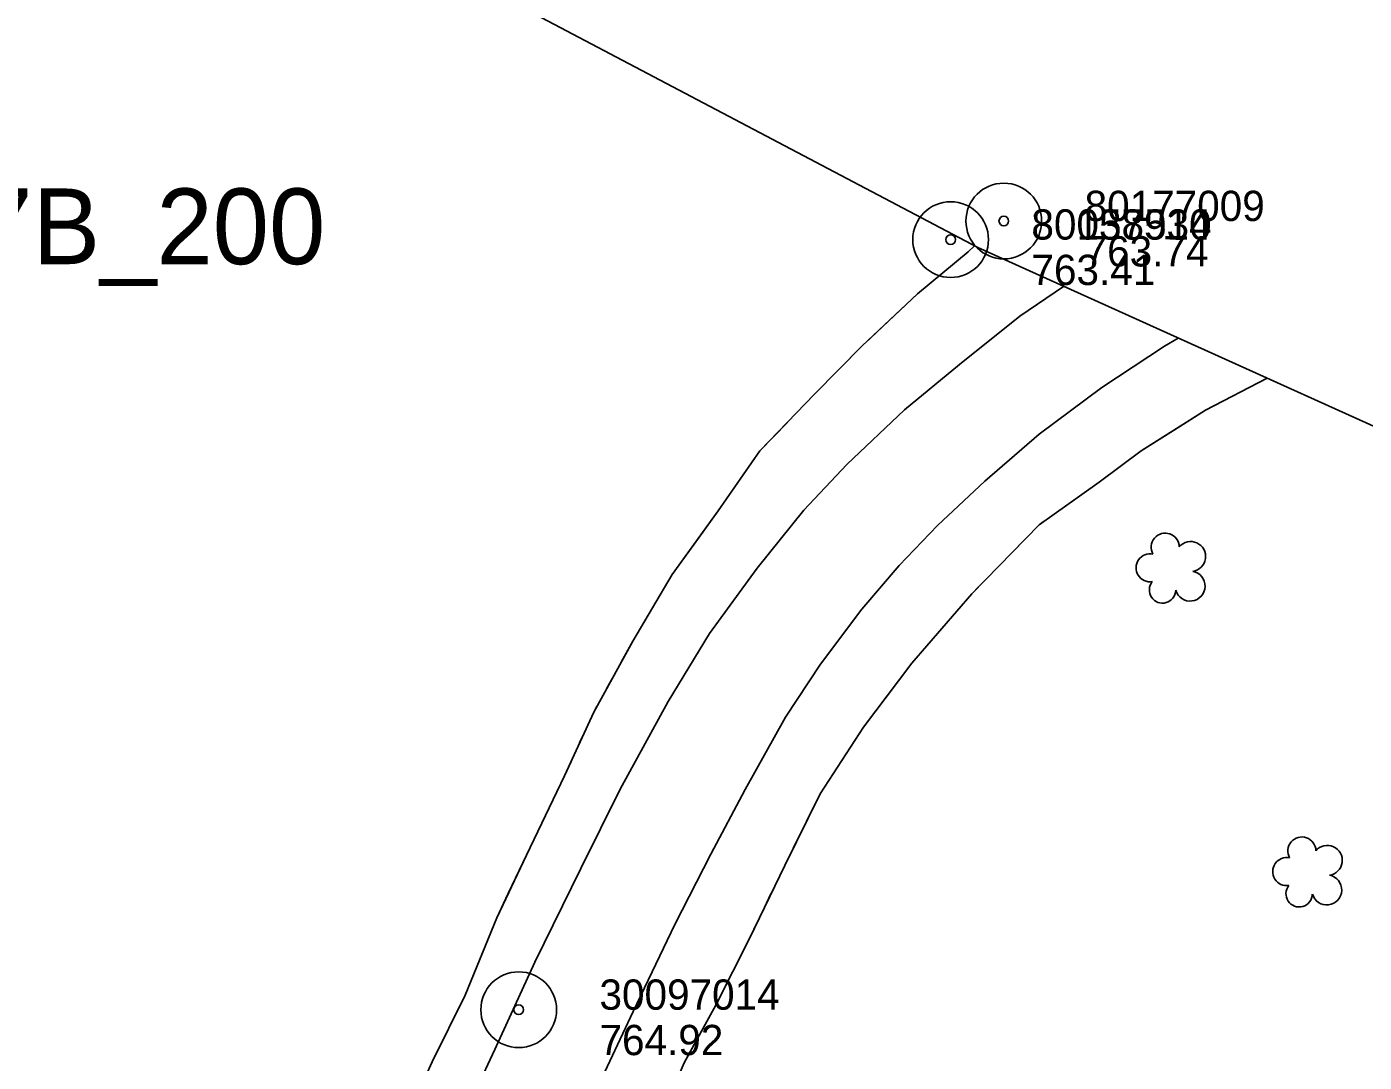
# Model space of a CAD drawing. Extents: x 591954 to 597000, y 198576 to 213500.
# Drawn here: x 595615.2 to 595880.1, y 204631.6 to 204836.8 of the extents above; entities that cross this region are included whole.
import ezdxf

# ---------------------------------------------------------------- set-up
doc = ezdxf.new("R2010")
doc.units = 0
for name, color, linetype in [('Level 11', 7, 'Continuous'), ('Level 18', 7, 'Continuous'), ('Level 19', 7, 'Continuous'), ('Level 4', 7, 'Continuous'), ('Level 6', 7, 'Continuous')]:
    doc.layers.add(name, color=color, linetype=linetype)

msp = doc.modelspace()

# ---------------------------------------------------------------- linework, layer by layer
at = {"layer": 'Level 11'}
for points in [[(595700.65, 204618.59), (595707.93, 204634.16), (595715.81, 204651.49), (595724.94, 204670.02), (595732.74, 204685.75), (595742.23, 204703.09), (595750.45, 204716.59), (595759.89, 204729.5), (595769.15, 204741.01), (595777.63, 204750.08), (595789.04, 204760.87), (595799.98, 204769.87), (595811.9, 204779.45), (595820.58, 204785.34)], [(595700.65, 204618.59), (595707.93, 204634.16), (595715.81, 204651.49), (595724.94, 204670.02), (595732.74, 204685.75), (595742.23, 204703.09), (595750.45, 204716.59), (595759.89, 204729.5), (595769.15, 204741.01), (595777.63, 204750.08), (595789.04, 204760.87), (595799.98, 204769.87), (595811.9, 204779.45), (595820.58, 204785.34)], [(595700.65, 204618.59), (595707.93, 204634.16), (595715.81, 204651.49), (595724.94, 204670.02), (595732.74, 204685.75), (595742.23, 204703.09), (595750.45, 204716.59), (595759.89, 204729.5), (595769.15, 204741.01), (595777.63, 204750.08), (595789.04, 204760.87), (595799.98, 204769.87), (595811.9, 204779.45), (595820.58, 204785.34)], [(595843.31, 204775.08), (595840.6, 204773.49), (595828.15, 204765.28), (595815.75, 204756.04), (595804.99, 204746.74), (595795.58, 204737.97), (595788.03, 204730.06), (595780.63, 204721.39), (595772.42, 204710.47), (595765.52, 204699.97), (595757.51, 204685.68), (595750.71, 204672.88), (595743.6, 204658.95), (595735.34, 204641.71), (595728.11, 204626.39)], [(595843.31, 204775.08), (595840.6, 204773.49), (595828.15, 204765.28), (595815.75, 204756.04), (595804.99, 204746.74), (595795.58, 204737.97), (595788.03, 204730.06), (595780.63, 204721.39), (595772.42, 204710.47), (595765.52, 204699.97), (595757.51, 204685.68), (595750.71, 204672.88), (595743.6, 204658.95), (595735.34, 204641.71), (595728.11, 204626.39)], [(595843.31, 204775.08), (595840.6, 204773.49), (595828.15, 204765.28), (595815.75, 204756.04), (595804.99, 204746.74), (595795.58, 204737.97), (595788.03, 204730.06), (595780.63, 204721.39), (595772.42, 204710.47), (595765.52, 204699.97), (595757.51, 204685.68), (595750.71, 204672.88), (595743.6, 204658.95), (595735.34, 204641.71), (595728.11, 204626.39)]]:
    msp.add_lwpolyline(points, dxfattribs=at)
at = {"layer": 'Level 18'}
for centre, radius, start, end in [((595840.72, 204733.67), 2.78, 1.3946, 209.1675), ((595840.72, 204733.67), 2.78, 1.3946, 209.1675), ((595840.72, 204733.67), 2.78, 1.3946, 209.1675), ((595845.76, 204731.81), 2.97, 278.4237, 139.6575), ((595845.76, 204731.81), 2.97, 278.4237, 139.6575), ((595845.76, 204731.81), 2.97, 278.4237, 139.6575), ((595837.72, 204729.59), 2.78, 78.0716, 279.0826), ((595837.72, 204729.59), 2.78, 78.0716, 279.0826), ((595837.72, 204729.59), 2.78, 78.0716, 279.0826), ((595845.65, 204725.96), 2.97, 196.0745, 79.0477), ((595845.65, 204725.96), 2.97, 196.0745, 79.0477), ((595845.65, 204725.96), 2.97, 196.0745, 79.0477), ((595840.18, 204725.19), 2.61, 140.7797, 358.7123), ((595840.18, 204725.19), 2.61, 140.7797, 358.7123), ((595840.18, 204725.19), 2.61, 140.7797, 358.7123), ((595867.79, 204673.48), 2.78, 1.3946, 209.1675), ((595867.79, 204673.48), 2.78, 1.3946, 209.1675), ((595867.79, 204673.48), 2.78, 1.3946, 209.1675), ((595872.83, 204671.62), 2.97, 278.4237, 139.6575), ((595872.83, 204671.62), 2.97, 278.4237, 139.6575), ((595872.83, 204671.62), 2.97, 278.4237, 139.6575), ((595864.79, 204669.4), 2.78, 78.0716, 279.0826), ((595864.79, 204669.4), 2.78, 78.0716, 279.0826), ((595864.79, 204669.4), 2.78, 78.0716, 279.0826), ((595872.72, 204665.77), 2.97, 196.0745, 79.0477), ((595872.72, 204665.77), 2.97, 196.0745, 79.0477), ((595872.72, 204665.77), 2.97, 196.0745, 79.0477), ((595867.25, 204665), 2.61, 140.7797, 358.7123), ((595867.25, 204665), 2.61, 140.7797, 358.7123), ((595867.25, 204665), 2.61, 140.7797, 358.7123)]:
    msp.add_arc(centre, radius, start, end, dxfattribs=at)
at = {"layer": 'Level 19'}
for points in [[(595802.96, 204793.35), (595801.65, 204792.17), (595791.62, 204783.87), (595780.69, 204773.53), (595771.24, 204764), (595760.44, 204752.73), (595752.13, 204740.84), (595743.04, 204728.24), (595735.24, 204715.08), (595727.5, 204700.99), (595721.7, 204688.4), (595714.16, 204672.65), (595708.29, 204660.23), (595702.05, 204644.93), (595695.47, 204631.7), (595689.22, 204617.86)], [(595802.96, 204793.35), (595801.65, 204792.17), (595791.62, 204783.87), (595780.69, 204773.53), (595771.24, 204764), (595760.44, 204752.73), (595752.13, 204740.84), (595743.04, 204728.24), (595735.24, 204715.08), (595727.5, 204700.99), (595721.7, 204688.4), (595714.16, 204672.65), (595708.29, 204660.23), (595702.05, 204644.93), (595695.47, 204631.7), (595689.22, 204617.86)], [(595802.96, 204793.35), (595801.65, 204792.17), (595791.62, 204783.87), (595780.69, 204773.53), (595771.24, 204764), (595760.44, 204752.73), (595752.13, 204740.84), (595743.04, 204728.24), (595735.24, 204715.08), (595727.5, 204700.99), (595721.7, 204688.4), (595714.16, 204672.65), (595708.29, 204660.23), (595702.05, 204644.93), (595695.47, 204631.7), (595689.22, 204617.86)], [(595802.96, 204793.35), (595801.65, 204792.17), (595791.62, 204783.87), (595781.29, 204774.09)], [(595778.45, 204771.27), (595777.05, 204769.85)], [(595686.94, 204485.53), (595690.36, 204495.43), (595695.51, 204508.98), (595699.73, 204522.25), (595705.34, 204537.13), (595711.04, 204550.92), (595716.2, 204562.99), (595722.18, 204578.25), (595729.14, 204593.48), (595734.27, 204606.54), (595740.58, 204620.27), (595745.45, 204631.55), (595751.79, 204643.05), (595758.34, 204656.15), (595765.36, 204670.63), (595772.35, 204684.81), (595780.94, 204698.03), (595790.55, 204710.72), (595802.38, 204724.43), (595815.77, 204738.11), (595827.64, 204746.52), (595835.96, 204752.76), (595848.71, 204760.8), (595860.93, 204767.13)], [(595686.94, 204485.53), (595690.36, 204495.43), (595695.51, 204508.98), (595699.73, 204522.25), (595705.34, 204537.13), (595711.04, 204550.92), (595716.2, 204562.99), (595722.18, 204578.25), (595729.14, 204593.48), (595734.27, 204606.54), (595740.58, 204620.27), (595745.45, 204631.55), (595751.79, 204643.05), (595758.34, 204656.15), (595765.36, 204670.63), (595772.35, 204684.81), (595780.94, 204698.03), (595790.55, 204710.72), (595802.38, 204724.43), (595815.77, 204738.11), (595827.64, 204746.52), (595835.96, 204752.76), (595848.71, 204760.8), (595860.93, 204767.13)], [(595686.94, 204485.53), (595690.36, 204495.43), (595695.51, 204508.98), (595699.73, 204522.25), (595705.34, 204537.13), (595711.04, 204550.92), (595716.2, 204562.99), (595722.18, 204578.25), (595729.14, 204593.48), (595734.27, 204606.54), (595740.58, 204620.27), (595745.45, 204631.55), (595751.79, 204643.05), (595758.34, 204656.15), (595765.36, 204670.63), (595772.35, 204684.81), (595780.94, 204698.03), (595790.55, 204710.72), (595802.38, 204724.43), (595815.77, 204738.11), (595827.64, 204746.52), (595835.96, 204752.76), (595848.71, 204760.8), (595860.93, 204767.13)], [(595843.59, 204757.57), (595848.71, 204760.8), (595860.93, 204767.13)], [(595765.88, 204758.4), (595760.44, 204752.73), (595752.13, 204740.84), (595748.24, 204735.46)], [(595819.83, 204740.99), (595827.64, 204746.52), (595835.96, 204752.76), (595843.59, 204757.57)], [(595815.05, 204737.38), (595815.77, 204738.11), (595816.56, 204738.68)], [(595748.24, 204735.46), (595743.04, 204728.24), (595735.24, 204715.08), (595732.92, 204710.87)], [(595810.85, 204733.09), (595812.25, 204734.52)], [(595806.66, 204728.8), (595808.06, 204730.23)], [(595785.25, 204703.72), (595790.55, 204710.72), (595802.38, 204724.43), (595803.86, 204725.94)], [(595731, 204707.36), (595730.04, 204705.61)], [(595728.11, 204702.1), (595727.5, 204700.99), (595727.19, 204700.33)], [(595769.66, 204679.35), (595772.35, 204684.81), (595780.94, 204698.03), (595785.25, 204703.72)], [(595725.52, 204696.69), (595724.68, 204694.88)], [(595723.01, 204691.24), (595721.7, 204688.4), (595714.16, 204672.65), (595710.57, 204665.05)], [(595767.01, 204673.96), (595767.89, 204675.76)], [(595764.37, 204668.57), (595765.24, 204670.37)], [(595710.57, 204665.05), (595708.29, 204660.23), (595702.05, 204644.93), (595698.87, 204638.53)], [(595761.75, 204663.18), (595762.62, 204664.98)], [(595746.7, 204633.82), (595751.79, 204643.05), (595758.34, 204656.15), (595760, 204659.58)], [(595697.09, 204634.95), (595696.2, 204633.16)], [(595734.68, 204607.43), (595740.58, 204620.27), (595745.45, 204631.55), (595746.7, 204633.82)]]:
    msp.add_lwpolyline(points, dxfattribs=at)
at = {"layer": 'Level 4'}
msp.add_lwpolyline([(596451.14, 204145.51), (596525.27, 204456.26), (596301.7, 204553.02), (596061.01, 204676.82), (595803.6, 204793.01), (595657.91, 204869.81), (595496.03, 204962.18), (595284.73, 205098.89)], dxfattribs=at)
msp.add_lwpolyline([(596451.14, 204145.51), (596525.27, 204456.26), (596301.7, 204553.02), (596061.01, 204676.82), (595803.6, 204793.01), (595657.91, 204869.81), (595496.03, 204962.18), (595284.73, 205098.89)], dxfattribs=at)
msp.add_lwpolyline([(596451.14, 204145.51), (596525.27, 204456.26), (596301.7, 204553.02), (596061.01, 204676.82), (595803.6, 204793.01), (595657.91, 204869.81), (595496.03, 204962.18), (595284.73, 205098.89)], dxfattribs=at)
at = {"layer": 'Level 6'}
for centre, radius in [((595808.74, 204798.28), 7.5), ((595808.74, 204798.28), 7.5), ((595808.74, 204798.28), 7.5), ((595798.21, 204794.6), 7.5), ((595798.21, 204794.6), 7.5), ((595798.21, 204794.6), 7.5), ((595798.21, 204794.6), 7.5), ((595798.21, 204794.6), 7.5), ((595798.21, 204794.6), 7.5), ((595808.74, 204798.28), 0.96), ((595808.74, 204798.28), 0.96), ((595808.74, 204798.28), 0.96), ((595798.21, 204794.6), 0.96), ((595798.21, 204794.6), 0.96), ((595798.21, 204794.6), 0.96), ((595798.21, 204794.6), 0.96), ((595798.21, 204794.6), 0.96), ((595798.21, 204794.6), 0.96), ((595712.64, 204642.04), 7.5), ((595712.64, 204642.04), 7.5), ((595712.64, 204642.04), 7.5), ((595712.64, 204642.04), 0.96), ((595712.64, 204642.04), 0.96), ((595712.64, 204642.04), 0.96)]:
    msp.add_circle(centre, radius, dxfattribs=at)

# ---------------------------------------------------------------- texts
at = {"layer": 'Level 4'}
msp.add_text('7B_200', height=15, dxfattribs=at).set_placement((595605.18, 204789.73))
msp.add_text('7B_200', height=15, dxfattribs=at).set_placement((595605.18, 204789.73))
msp.add_text('7B_200', height=15, dxfattribs=at).set_placement((595605.18, 204789.73))
at = {"layer": 'Level 6'}
for s, p in [('80177009', (595824.74, 204798.28)), ('80177009', (595824.74, 204798.28)), ('80177009', (595824.74, 204798.28)), ('30057510', (595814.21, 204794.6)), ('30057510', (595814.21, 204794.6)), ('30057510', (595814.21, 204794.6)), ('80138934', (595814.21, 204794.6)), ('80138934', (595814.21, 204794.6)), ('80138934', (595814.21, 204794.6)), ('763.74', (595824.74, 204789.28)), ('763.74', (595824.74, 204789.28)), ('763.74', (595824.74, 204789.28)), ('763.41', (595814.21, 204785.6)), ('763.41', (595814.21, 204785.6)), ('763.41', (595814.21, 204785.6)), ('763.41', (595814.21, 204785.6)), ('763.41', (595814.21, 204785.6)), ('763.41', (595814.21, 204785.6)), ('30097014', (595728.64, 204642.04)), ('30097014', (595728.64, 204642.04)), ('30097014', (595728.64, 204642.04)), ('764.92', (595728.64, 204633.04)), ('764.92', (595728.64, 204633.04)), ('764.92', (595728.64, 204633.04))]:
    msp.add_text(s, height=6, dxfattribs=at).set_placement(p)

doc.saveas('drawing.dxf')
